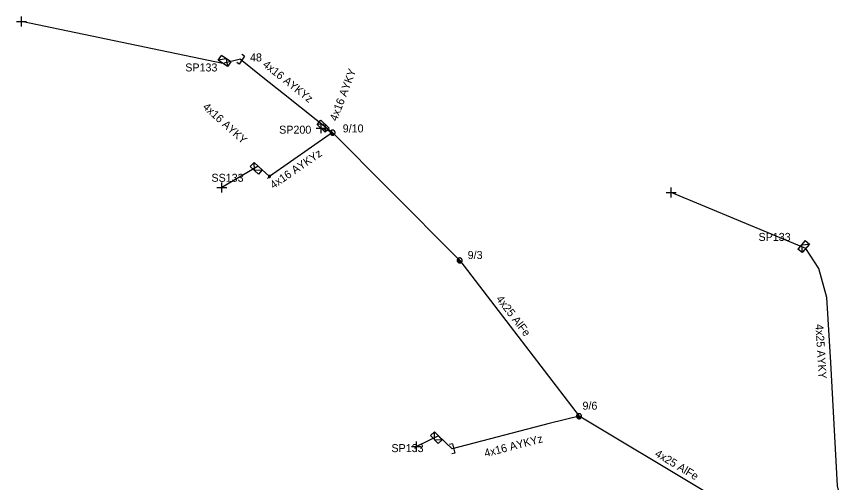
# Model space of a CAD drawing. Extents: x -748492 to -735633, y -1146251 to -1139940.
# Drawn here: x -735957.9 to -735854.1, y -1144757 to -1144698.8 of the extents above; entities that cross this region are included whole.
import ezdxf

# ---------------------------------------------------------------- set-up
doc = ezdxf.new("R2010")
doc.units = 0
for name, color, linetype in [('Vrstva 1', 7, 'Continuous'), ('Vrstva 12', 7, 'Continuous'), ('Vrstva 13', 7, 'Continuous'), ('Vrstva 14', 7, 'Continuous'), ('Vrstva 2', 7, 'Continuous'), ('Vrstva 31', 7, 'Continuous'), ('Vrstva 33', 7, 'Continuous'), ('Vrstva 34', 7, 'Continuous'), ('Vrstva 52', 7, 'Continuous'), ('Vrstva 53', 7, 'Continuous'), ('Vrstva 54', 7, 'Continuous'), ('Vrstva 59', 7, 'Continuous'), ('Vrstva 9', 7, 'Continuous')]:
    doc.layers.add(name, color=color, linetype=linetype)

# ---------------------------------------------------------------- blocks, each defined once
blk = doc.blocks.new('NN440')
at = {"layer": 'Vrstva 2'}
for points in [[(0.63, 0), (0.63, 0.06), (0.62, 0.13), (0.6, 0.19), (0.58, 0.25), (0.55, 0.31), (0.51, 0.37), (0.47, 0.42), (0.42, 0.46), (0.37, 0.51), (0.32, 0.54), (0.26, 0.57), (0.2, 0.59), (0.13, 0.61), (0.07, 0.62), (0, 0.63), (-0.06, 0.62), (-0.13, 0.61), (-0.19, 0.59), (-0.26, 0.57), (-0.31, 0.54), (-0.37, 0.51), (-0.42, 0.46), (-0.47, 0.42), (-0.51, 0.37), (-0.54, 0.31), (-0.57, 0.25), (-0.6, 0.19), (-0.62, 0.13), (-0.63, 0.06), (-0.63, 0), (-0.63, -0.07), (-0.62, -0.14), (-0.6, -0.2), (-0.57, -0.26), (-0.54, -0.32), (-0.51, -0.37), (-0.47, -0.43), (-0.42, -0.47), (-0.37, -0.51), (-0.31, -0.55), (-0.26, -0.58), (-0.19, -0.6), (-0.13, -0.62), (-0.06, -0.63), (0, -0.63), (0.07, -0.63), (0.13, -0.62), (0.2, -0.6), (0.26, -0.58), (0.32, -0.55), (0.37, -0.51), (0.42, -0.47), (0.47, -0.43), (0.51, -0.37), (0.55, -0.32), (0.58, -0.26), (0.6, -0.2), (0.62, -0.14), (0.63, -0.07), (0.63, 0)], [(-0.63, 0), (0.63, 0)], [(-0.6, -0.18), (0.57, -0.18)], [(-0.51, -0.32), (0.5, -0.32)], [(-0.37, -0.47), (0.35, -0.47)]]:
    blk.add_lwpolyline(points, dxfattribs=at)
blk = doc.blocks.new('NN800')
at = {"layer": 'Vrstva 1'}
for points in [[(-0.44, 0.44), (0.44, -0.44)], [(-0.44, -0.44), (0.44, 0.44)]]:
    blk.add_lwpolyline(points, dxfattribs=at)
blk = doc.blocks.new('NN630')
at = {"layer": 'Vrstva 9'}
for points in [[(0, -0.7), (-0.7, 0)], [(-0.7, -0.7), (-0.7, 0), (0.7, 0), (0.7, -0.7)], [(-0.7, -0.7), (0.7, -0.7)], [(0, -0.7), (0.7, 0)]]:
    blk.add_lwpolyline(points, dxfattribs=at)
blk = doc.blocks.new('NN500')
at = {"layer": 'Vrstva 2'}
for points in [[(0, -0.24), (0.02, -0.23), (0.05, -0.23), (0.07, -0.22), (0.09, -0.22), (0.12, -0.2), (0.14, -0.19), (0.16, -0.18), (0.17, -0.16), (0.19, -0.14), (0.2, -0.12), (0.21, -0.1), (0.22, -0.07), (0.23, -0.05), (0.23, -0.02), (0.23, 0), (0.23, 0.02), (0.23, 0.05), (0.22, 0.07), (0.21, 0.1), (0.2, 0.12), (0.19, 0.14), (0.17, 0.16), (0.16, 0.17), (0.14, 0.19), (0.12, 0.2), (0.09, 0.21), (0.07, 0.22), (0.05, 0.23), (0.02, 0.23), (0, 0.23), (-0.03, 0.23), (-0.05, 0.23), (-0.07, 0.22), (-0.1, 0.21), (-0.12, 0.2), (-0.14, 0.19), (-0.16, 0.17), (-0.18, 0.16), (-0.19, 0.14), (-0.2, 0.12), (-0.22, 0.1), (-0.22, 0.07), (-0.23, 0.05), (-0.23, 0.02), (-0.24, 0), (-0.23, -0.02), (-0.23, -0.05), (-0.22, -0.07), (-0.22, -0.1), (-0.2, -0.12), (-0.19, -0.14), (-0.18, -0.16), (-0.16, -0.18), (-0.14, -0.19), (-0.12, -0.2), (-0.1, -0.22), (-0.07, -0.22), (-0.05, -0.23), (-0.03, -0.23), (0, -0.24)], [(0, -0.24), (0.02, -0.23), (0.05, -0.23), (0.07, -0.22), (0.09, -0.22), (0.12, -0.2), (0.14, -0.19), (0.16, -0.18), (0.17, -0.16), (0.19, -0.14), (0.2, -0.12), (0.21, -0.1), (0.22, -0.07), (0.23, -0.05), (0.23, -0.02), (0.23, 0), (0.23, 0.02), (0.23, 0.05), (0.22, 0.07), (0.21, 0.1), (0.2, 0.12), (0.19, 0.14), (0.17, 0.16), (0.16, 0.17), (0.14, 0.19), (0.12, 0.2), (0.09, 0.21), (0.07, 0.22), (0.05, 0.23), (0.02, 0.23), (0, 0.23), (-0.03, 0.23), (-0.05, 0.23), (-0.07, 0.22), (-0.1, 0.21), (-0.12, 0.2), (-0.14, 0.19), (-0.16, 0.17), (-0.18, 0.16), (-0.19, 0.14), (-0.2, 0.12), (-0.22, 0.1), (-0.22, 0.07), (-0.23, 0.05), (-0.23, 0.02), (-0.24, 0), (-0.23, -0.02), (-0.23, -0.05), (-0.22, -0.07), (-0.22, -0.1), (-0.2, -0.12), (-0.19, -0.14), (-0.18, -0.16), (-0.16, -0.18), (-0.14, -0.19), (-0.12, -0.2), (-0.1, -0.22), (-0.07, -0.22), (-0.05, -0.23), (-0.03, -0.23), (0, -0.24)], [(0, -0.21), (0.02, -0.2), (0.04, -0.2), (0.06, -0.2), (0.08, -0.19), (0.1, -0.18), (0.12, -0.17), (0.14, -0.15), (0.15, -0.14), (0.16, -0.12), (0.18, -0.1), (0.19, -0.08), (0.19, -0.06), (0.2, -0.04), (0.2, -0.02), (0.2, 0), (0.2, 0.02), (0.2, 0.04), (0.19, 0.06), (0.19, 0.08), (0.18, 0.1), (0.16, 0.12), (0.15, 0.14), (0.14, 0.15), (0.12, 0.17), (0.1, 0.18), (0.08, 0.19), (0.06, 0.19), (0.04, 0.2), (0.02, 0.2), (0, 0.2), (-0.02, 0.2), (-0.04, 0.2), (-0.06, 0.19), (-0.08, 0.19), (-0.1, 0.18), (-0.12, 0.17), (-0.14, 0.15), (-0.15, 0.14), (-0.17, 0.12), (-0.18, 0.1), (-0.19, 0.08), (-0.2, 0.06), (-0.2, 0.04), (-0.21, 0.02), (-0.21, 0), (-0.21, -0.02), (-0.2, -0.04), (-0.2, -0.06), (-0.19, -0.08), (-0.18, -0.1), (-0.17, -0.12), (-0.15, -0.14), (-0.14, -0.15), (-0.12, -0.17), (-0.1, -0.18), (-0.08, -0.19), (-0.06, -0.2), (-0.04, -0.2), (-0.02, -0.2), (0, -0.21)], [(0, -0.18), (0.02, -0.18), (0.04, -0.17), (0.05, -0.17), (0.07, -0.16), (0.09, -0.15), (0.1, -0.14), (0.12, -0.13), (0.13, -0.12), (0.14, -0.1), (0.15, -0.09), (0.16, -0.07), (0.17, -0.05), (0.17, -0.04), (0.17, -0.02), (0.17, 0), (0.17, 0.02), (0.17, 0.04), (0.17, 0.05), (0.16, 0.07), (0.15, 0.09), (0.14, 0.1), (0.13, 0.12), (0.12, 0.13), (0.1, 0.14), (0.09, 0.15), (0.07, 0.16), (0.05, 0.17), (0.04, 0.17), (0.02, 0.17), (0, 0.18), (-0.02, 0.17), (-0.04, 0.17), (-0.06, 0.17), (-0.07, 0.16), (-0.09, 0.15), (-0.1, 0.14), (-0.12, 0.13), (-0.13, 0.12), (-0.14, 0.1), (-0.15, 0.09), (-0.16, 0.07), (-0.17, 0.05), (-0.17, 0.04), (-0.18, 0.02), (-0.18, 0), (-0.18, -0.02), (-0.17, -0.04), (-0.17, -0.05), (-0.16, -0.07), (-0.15, -0.09), (-0.14, -0.1), (-0.13, -0.12), (-0.12, -0.13), (-0.1, -0.14), (-0.09, -0.15), (-0.07, -0.16), (-0.06, -0.17), (-0.04, -0.17), (-0.02, -0.18), (0, -0.18)], [(0, -0.15), (0.01, -0.15), (0.03, -0.14), (0.04, -0.14), (0.06, -0.13), (0.07, -0.13), (0.08, -0.12), (0.1, -0.11), (0.11, -0.1), (0.12, -0.09), (0.13, -0.07), (0.13, -0.06), (0.14, -0.05), (0.14, -0.03), (0.14, -0.02), (0.14, 0), (0.14, 0.01), (0.14, 0.03), (0.14, 0.04), (0.13, 0.06), (0.13, 0.07), (0.12, 0.09), (0.11, 0.1), (0.1, 0.11), (0.08, 0.12), (0.07, 0.13), (0.06, 0.13), (0.04, 0.14), (0.03, 0.14), (0.01, 0.14), (0, 0.15), (-0.02, 0.14), (-0.03, 0.14), (-0.05, 0.14), (-0.06, 0.13), (-0.07, 0.13), (-0.09, 0.12), (-0.1, 0.11), (-0.11, 0.1), (-0.12, 0.09), (-0.13, 0.07), (-0.13, 0.06), (-0.14, 0.04), (-0.14, 0.03), (-0.15, 0.01), (-0.15, 0), (-0.15, -0.02), (-0.14, -0.03), (-0.14, -0.05), (-0.13, -0.06), (-0.13, -0.07), (-0.12, -0.09), (-0.11, -0.1), (-0.1, -0.11), (-0.09, -0.12), (-0.07, -0.13), (-0.06, -0.13), (-0.05, -0.14), (-0.03, -0.14), (-0.02, -0.15), (0, -0.15)], [(0, -0.12), (0.01, -0.12), (0.02, -0.11), (0.03, -0.11), (0.05, -0.11), (0.06, -0.1), (0.07, -0.09), (0.08, -0.09), (0.09, -0.08), (0.09, -0.07), (0.1, -0.06), (0.11, -0.05), (0.11, -0.04), (0.11, -0.02), (0.11, -0.01), (0.12, 0), (0.11, 0.01), (0.11, 0.02), (0.11, 0.04), (0.11, 0.05), (0.1, 0.06), (0.09, 0.07), (0.09, 0.08), (0.08, 0.09), (0.07, 0.09), (0.06, 0.1), (0.05, 0.11), (0.03, 0.11), (0.02, 0.11), (0.01, 0.12), (0, 0.12), (-0.01, 0.12), (-0.03, 0.11), (-0.04, 0.11), (-0.05, 0.11), (-0.06, 0.1), (-0.07, 0.09), (-0.08, 0.09), (-0.09, 0.08), (-0.1, 0.07), (-0.1, 0.06), (-0.11, 0.05), (-0.11, 0.04), (-0.12, 0.02), (-0.12, 0.01), (-0.12, 0), (-0.12, -0.01), (-0.12, -0.02), (-0.11, -0.04), (-0.11, -0.05), (-0.1, -0.06), (-0.1, -0.07), (-0.09, -0.08), (-0.08, -0.09), (-0.07, -0.09), (-0.06, -0.1), (-0.05, -0.11), (-0.04, -0.11), (-0.03, -0.11), (-0.01, -0.12), (0, -0.12)], [(0, -0.09), (0.01, -0.09), (0.02, -0.09), (0.03, -0.08), (0.03, -0.08), (0.04, -0.08), (0.05, -0.07), (0.06, -0.07), (0.06, -0.06), (0.07, -0.05), (0.07, -0.04), (0.08, -0.04), (0.08, -0.03), (0.08, -0.02), (0.09, -0.01), (0.09, 0), (0.09, 0.01), (0.08, 0.02), (0.08, 0.03), (0.08, 0.03), (0.07, 0.04), (0.07, 0.05), (0.06, 0.06), (0.06, 0.06), (0.05, 0.07), (0.04, 0.07), (0.03, 0.08), (0.03, 0.08), (0.02, 0.08), (0.01, 0.09), (0, 0.09), (-0.01, 0.09), (-0.02, 0.08), (-0.03, 0.08), (-0.04, 0.08), (-0.04, 0.07), (-0.05, 0.07), (-0.06, 0.06), (-0.07, 0.06), (-0.07, 0.05), (-0.08, 0.04), (-0.08, 0.03), (-0.08, 0.03), (-0.09, 0.02), (-0.09, 0.01), (-0.09, 0), (-0.09, -0.01), (-0.09, -0.02), (-0.08, -0.03), (-0.08, -0.04), (-0.08, -0.04), (-0.07, -0.05), (-0.07, -0.06), (-0.06, -0.07), (-0.05, -0.07), (-0.04, -0.08), (-0.04, -0.08), (-0.03, -0.08), (-0.02, -0.09), (-0.01, -0.09), (0, -0.09)], [(0, -0.06), (0, -0.06), (0.01, -0.06), (0.02, -0.05), (0.02, -0.05), (0.03, -0.05), (0.03, -0.05), (0.04, -0.04), (0.04, -0.04), (0.05, -0.03), (0.05, -0.03), (0.05, -0.02), (0.05, -0.02), (0.05, -0.01), (0.06, -0.01), (0.06, 0), (0.06, 0.01), (0.05, 0.01), (0.05, 0.02), (0.05, 0.02), (0.05, 0.03), (0.05, 0.03), (0.04, 0.04), (0.04, 0.04), (0.03, 0.05), (0.03, 0.05), (0.02, 0.05), (0.02, 0.05), (0.01, 0.06), (0, 0.06), (0, 0.06), (-0.01, 0.06), (-0.01, 0.06), (-0.02, 0.05), (-0.02, 0.05), (-0.03, 0.05), (-0.03, 0.05), (-0.04, 0.04), (-0.04, 0.04), (-0.05, 0.03), (-0.05, 0.03), (-0.05, 0.02), (-0.06, 0.02), (-0.06, 0.01), (-0.06, 0.01), (-0.06, 0), (-0.06, -0.01), (-0.06, -0.01), (-0.06, -0.02), (-0.05, -0.02), (-0.05, -0.03), (-0.05, -0.03), (-0.04, -0.04), (-0.04, -0.04), (-0.03, -0.05), (-0.03, -0.05), (-0.02, -0.05), (-0.02, -0.05), (-0.01, -0.06), (-0.01, -0.06), (0, -0.06)], [(0, -0.03), (0, -0.03), (0, -0.03), (0.01, -0.03), (0.01, -0.03), (0.01, -0.02), (0.02, -0.02), (0.02, -0.02), (0.02, -0.02), (0.02, -0.02), (0.02, -0.01), (0.02, -0.01), (0.03, -0.01), (0.03, -0.01), (0.03, 0), (0.03, 0), (0.03, 0), (0.03, 0.01), (0.03, 0.01), (0.02, 0.01), (0.02, 0.01), (0.02, 0.02), (0.02, 0.02), (0.02, 0.02), (0.02, 0.02), (0.01, 0.02), (0.01, 0.02), (0.01, 0.03), (0, 0.03), (0, 0.03), (0, 0.03), (0, 0.03), (-0.01, 0.03), (-0.01, 0.03), (-0.01, 0.02), (-0.02, 0.02), (-0.02, 0.02), (-0.02, 0.02), (-0.02, 0.02), (-0.02, 0.02), (-0.03, 0.01), (-0.03, 0.01), (-0.03, 0.01), (-0.03, 0.01), (-0.03, 0), (-0.03, 0), (-0.03, 0), (-0.03, -0.01), (-0.03, -0.01), (-0.03, -0.01), (-0.03, -0.01), (-0.02, -0.02), (-0.02, -0.02), (-0.02, -0.02), (-0.02, -0.02), (-0.02, -0.02), (-0.01, -0.03), (-0.01, -0.03), (-0.01, -0.03), (0, -0.03), (0, -0.03)], [(0.23, 0), (0.7, 0)]]:
    blk.add_lwpolyline(points, dxfattribs=at)
blk = doc.blocks.new('NN515')
at = {"layer": 'Vrstva 2'}
for points in [[(-0.59, 0.18), (0.59, 0.18)], [(-0.59, 0.18), (-0.59, -0.18)], [(0.59, 0.18), (0.59, -0.18)]]:
    blk.add_lwpolyline(points, dxfattribs=at)

msp = doc.modelspace()

# ---------------------------------------------------------------- linework, layer by layer
at = {"layer": 'Vrstva 1'}
for points in [[(-735918.4, -1144713.26), (-735911.39, -1144720.33), (-735902.53, -1144729.23), (-735896.23, -1144737.44), (-735887.62, -1144748.7)], [(-735857.03, -1144767.01), (-735887.62, -1144748.7)]]:
    msp.add_lwpolyline(points, dxfattribs=at)
at = {"layer": 'Vrstva 52'}
for points in [[(-735929.9, -1144704.09), (-735932.11, -1144704.6)], [(-735929.9, -1144704.09), (-735927.12, -1144706.34), (-735924.55, -1144708.37), (-735918.4, -1144713.26)], [(-735918.4, -1144713.26), (-735926.28, -1144718.73)], [(-735918.4, -1144713.26), (-735919.84, -1144712.71)], [(-735926.28, -1144718.73), (-735927.7, -1144717.45)], [(-735855.3, -1144768.09), (-735855.44, -1144766.76), (-735854.61, -1144765.85), (-735854.1, -1144765.12), (-735854.65, -1144760.14), (-735855.33, -1144757.42), (-735856.17, -1144741.99), (-735856.65, -1144733.87), (-735857.66, -1144730.23), (-735859.29, -1144727.72)], [(-735887.62, -1144748.7), (-735891.37, -1144749.63), (-735903.47, -1144752.78)], [(-735903.47, -1144752.78), (-735905.19, -1144751.14)]]:
    msp.add_lwpolyline(points, dxfattribs=at)
at = {"layer": 'Vrstva 59'}
for points in [[(-735932.11, -1144704.6), (-735957.25, -1144699.38)], [(-735927.7, -1144717.45), (-735932.25, -1144720.13)], [(-735859.29, -1144727.72), (-735876.13, -1144720.75)], [(-735905.19, -1144751.14), (-735907.94, -1144752.5)]]:
    msp.add_lwpolyline(points, dxfattribs=at)

# ---------------------------------------------------------------- block references
at = {"layer": 'Vrstva 13'}
for p, rotation in [((-735929.9, -1144704.09), -122.83833332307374), ((-735903.47, -1144752.78), -75.40804441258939)]:
    msp.add_blockref('NN515', p, dxfattribs=dict(at, rotation=rotation))
for name, p, xscale, yscale, rotation in [('NN440', (-735918.4, -1144713.26), 0.49999999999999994, 0.5000000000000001, -45.17994724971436), ('NN500', (-735926.28, -1144718.73), 0.5000000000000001, 0.5, -132.32000000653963), ('NN440', (-735902.53, -1144729.23), 0.49999999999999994, 0.5000000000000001, -52.555341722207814), ('NN440', (-735887.62, -1144748.7), 0.5, 0.5, -52.982052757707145)]:
    msp.add_blockref(name, p, dxfattribs=dict(at, xscale=xscale, yscale=yscale, rotation=rotation))
at = {"layer": 'Vrstva 31'}
for p, rotation in [((-735932.11, -1144704.6), 145.11942505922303), ((-735919.84, -1144712.71), 135.78939727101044), ((-735927.7, -1144717.45), -42.32002495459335), ((-735859.29, -1144727.72), -129.76045560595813), ((-735905.19, -1144751.14), -46.19575273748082)]:
    msp.add_blockref('NN630', p, dxfattribs=dict(at, rotation=rotation))
at = {"layer": 'Vrstva 34'}
for p, rotation in [((-735957.25, -1144699.38), 45), ((-735919.84, -1144712.71), 45), ((-735932.25, -1144720.13), 45), ((-735876.13, -1144720.75), 45), ((-735907.94, -1144752.5), 44.99999995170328)]:
    msp.add_blockref('NN800', p, dxfattribs=dict(at, rotation=rotation))

# ---------------------------------------------------------------- texts
at = {"layer": 'Vrstva 12'}
for s, p in [('9/10', (-735917.14, -1144713.23)), ('9/3', (-735901.53, -1144729.05)), ('9/6', (-735887.19, -1144747.89))]:
    msp.add_text(s, height=1, dxfattribs=at).set_placement(p)
at = {"layer": 'Vrstva 14'}
msp.add_text('48', height=1, dxfattribs=at).set_placement((-735928.72, -1144704.36))
at = {"layer": 'Vrstva 2'}
for rotation, p in [(307.501, (-735898.04, -1144734.07)), (329.097, (-735878.24, -1144753.65))]:
    msp.add_text('4x25 AlFe', height=1, rotation=rotation, dxfattribs=at).set_placement(p)
at = {"layer": 'Vrstva 33'}
for s, p in [('SP133', (-735936.81, -1144705.61)), ('SP200', (-735925.08, -1144713.39)), ('SS133', (-735933.54, -1144719.4)), ('SP133', (-735865.2, -1144726.79)), ('SP133', (-735911.05, -1144753.19))]:
    msp.add_text(s, height=1, dxfattribs=at).set_placement(p)
at = {"layer": 'Vrstva 53'}
for rotation, p in [(321.511, (-735927.22, -1144704.91)), (34.649, (-735925.8, -1144720.34)), (14.592, (-735899.32, -1144753.83))]:
    msp.add_text('4x16 AYKYz', height=1, rotation=rotation, dxfattribs=at).set_placement(p)
at = {"layer": 'Vrstva 54'}
for s, rotation, p in [('4x16 AYKY', 69.096, (-735917.88, -1144711.9)), ('4x16 AYKY', 317.926, (-735934.72, -1144710.16)), ('4x25 AYKY', 273.383, (-735858.09, -1144737.22))]:
    msp.add_text(s, height=1, rotation=rotation, dxfattribs=at).set_placement(p)

doc.saveas('drawing.dxf')
